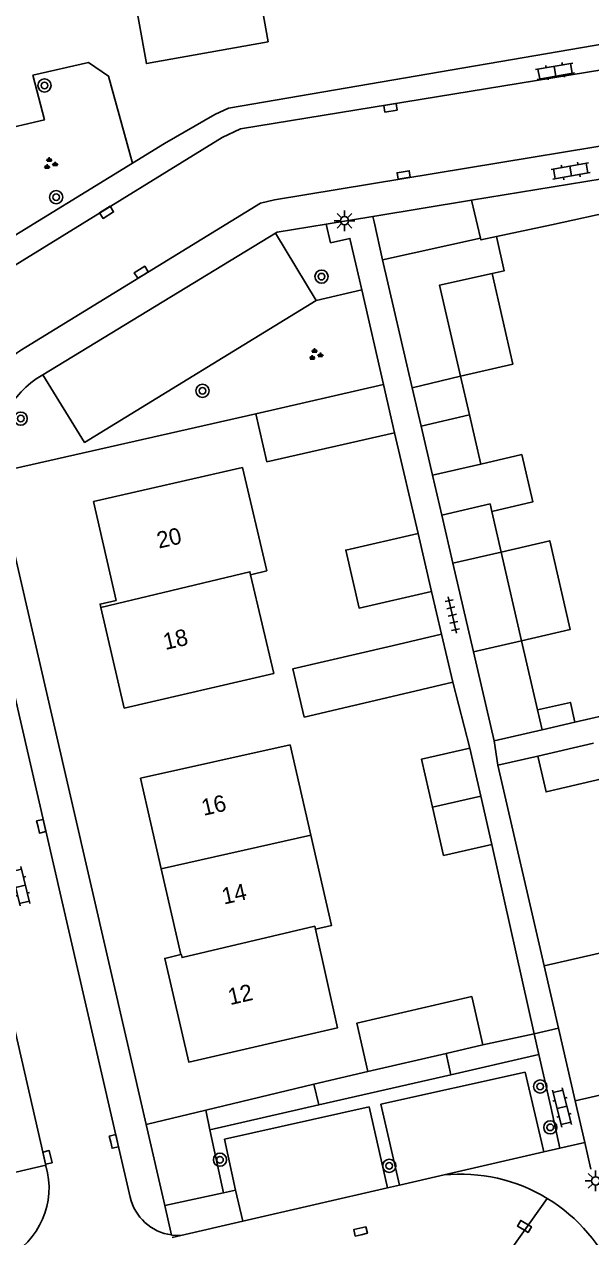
# Model space of a CAD drawing. Extents: x 137999 to 141000, y 397500 to 400501.
# Drawn here: x 138189.6 to 138223.9, y 400373.1 to 400446.5 of the extents above; entities that cross this region are included whole.
import ezdxf

# ---------------------------------------------------------------- set-up
doc = ezdxf.new("R2010")
doc.units = 0
for name, color, linetype in [('gg-afsc-erfafscheiding', 7, 'Continuous'), ('gg-afsc-muur', 7, 'Continuous'), ('gg-anno-huisnummerreeks BGT', 7, 'Continuous'), ('gg-bbg-bijgebouw', 7, 'Continuous'), ('gg-bbg-gedigitaliseerde bebouwing', 7, 'Continuous'), ('gg-bbg-gedigitaliseerde bijgebouw', 7, 'Continuous'), ('gg-bbg-hoofdgebouw', 7, 'Continuous'), ('gg-bbg-luifel en loopbrug', 7, 'Continuous'), ('gg-bbg-tussenscheiding', 7, 'Continuous'), ('gg-knt-verharding', 7, 'Continuous'), ('gg-knt-verharding nz', 7, 'Continuous'), ('gt-grn-groengrens', 7, 'Continuous'), ('gt-grn-weggrens', 7, 'Continuous'), ('gt-symb-boom', 7, 'Continuous'), ('gt-symb-groenvak', 7, 'Continuous'), ('gt-symb-klinker verharding', 7, 'Continuous'), ('gt-symb-kolk', 7, 'Continuous'), ('gt-symb-lichtmast', 7, 'Continuous'), ('gt-symb-tegel verharding', 7, 'Continuous')]:
    doc.layers.add(name, color=color, linetype=linetype)

# ---------------------------------------------------------------- blocks, each defined once
blk = doc.blocks.new('gt0-KOLK')
at = {"layer": 'gt-symb-kolk'}
blk.add_lwpolyline([(0, 0), (0.375, 0), (0.375, 0.4), (-0.375, 0.4), (-0.375, 0), (0, 0)], dxfattribs=at)
blk = doc.blocks.new('gt0-KL1')
at = {"layer": 'gt-symb-klinker verharding'}
for p, q in [((-1.15, 0.3), (1.15, 0.3)), ((-1, -0.3), (-1, 0.3)), ((-0.5, 0.3), (-0.5, 0.45)), ((0, -0.3), (0, 0.3)), ((0.5, 0.3), (0.5, 0.45)), ((1, -0.3), (1, 0.3)), ((-1.15, -0.3), (1.15, -0.3)), ((-0.5, -0.45), (-0.5, -0.3)), ((0.5, -0.45), (0.5, -0.3))]:
    blk.add_line(p, q, dxfattribs=at)
blk = doc.blocks.new('gt0-BOOM')
at = {"layer": 'gt-symb-boom'}
for radius in [0.4, 0.2]:
    blk.add_circle((0, 0), radius, dxfattribs=at)
blk = doc.blocks.new('gt0-GRVAK')
at = {"layer": 'gt-symb-groenvak'}
for p, q in [((-0.11, 0.189), (-0.228, 0.24)), ((-0.182, 0.153), (0.088, 0.153)), ((-0.091, 0.211), (-0.156, 0.322)), ((-0.047, 0.214), (-0.047, 0.393)), ((-0.004, 0.211), (0.061, 0.322)), ((0.015, 0.189), (0.133, 0.24)), ((0.262, -0.052), (0.197, 0.059)), ((0.305, -0.049), (0.305, 0.13)), ((0.349, -0.052), (0.414, 0.059)), ((-0.245, -0.228), (-0.363, -0.177)), ((-0.318, -0.264), (-0.047, -0.264)), ((-0.226, -0.206), (-0.291, -0.095)), ((-0.183, -0.203), (-0.183, -0.024)), ((-0.139, -0.206), (-0.074, -0.095)), ((-0.12, -0.228), (-0.002, -0.177)), ((0.243, -0.074), (0.125, -0.023)), ((0.17, -0.11), (0.441, -0.11)), ((0.368, -0.074), (0.486, -0.023))]:
    blk.add_line(p, q, dxfattribs=at)
blk = doc.blocks.new('gt0-LMAST')
at = {"layer": 'gt-symb-lichtmast'}
for p, q in [((-0.182, 0.173), (-0.447, 0.438)), ((-0.005, 0.246), (-0.005, 0.621)), ((0.172, 0.173), (0.437, 0.438)), ((-0.255, -0.004), (-0.63, -0.004)), ((-0.182, -0.181), (-0.447, -0.446)), ((-0.005, -0.254), (-0.005, -0.629)), ((0.437, -0.446), (0.172, -0.181)), ((0.245, -0.004), (0.62, -0.004))]:
    blk.add_line(p, q, dxfattribs=at)
blk.add_circle((-0.005, -0.004), 0.25, dxfattribs=at)
blk = doc.blocks.new('gt0-TEG1')
at = {"layer": 'gt-symb-tegel verharding'}
for p, q in [((-1.125, 0), (1.125, 0)), ((-0.9, -0.25), (-0.9, 0.25)), ((-0.45, -0.25), (-0.45, 0.25)), ((0, -0.25), (0, 0.25)), ((0.45, -0.25), (0.45, 0.25)), ((0.9, -0.25), (0.9, 0.25))]:
    blk.add_line(p, q, dxfattribs=at)

msp = doc.modelspace()

# ---------------------------------------------------------------- linework, layer by layer
at = {"layer": 'gg-afsc-erfafscheiding'}
for p, q in [((138187.889, 400419.382), (138203.65, 400422.95)), ((138212.061, 400421.797), (138213.486, 400415.698)), ((138214.305, 400412.192), (138214.911, 400409.599)), ((138216.61, 400402.69), (138215.594, 400406.68)), ((138227.629, 400405.328), (138222.987, 400404.265)), ((138218.322, 400401.651), (138220.74, 400402.21)), ((138221.13, 400389.51), (138218.322, 400401.651)), ((138220.516, 400385.392), (138217.95, 400396.86)), ((138207.169, 400382.325), (138210.44, 400383.11)), ((138200.617, 400380.754), (138207.169, 400382.325)), ((138196.999, 400379.886), (138200.617, 400380.754))]:
    msp.add_line(p, q, dxfattribs=at)
msp.add_lwpolyline([(138196.169, 400438.13), (138194.719, 400443.414), (138193.508, 400444.241), (138190.138, 400443.465), (138190.838, 400440.749), (138184.96, 400439.38), (138184.457, 400441.539), (138184.25, 400441.489)], dxfattribs=at)
at = {"layer": 'gg-afsc-muur'}
for p, q in [((138221.561, 400434.391), (138226.006, 400435.364)), ((138211.33, 400432.277), (138210.815, 400434.576)), ((138217.41, 400384.71), (138220.516, 400385.392)), ((138220.516, 400385.392), (138220.805, 400384.124)), ((138220.805, 400384.124), (138221.526, 400380.967))]:
    msp.add_line(p, q, dxfattribs=at)
at = {"layer": 'gg-bbg-bijgebouw'}
for p, q in [((138217.27, 400433.582), (138211.33, 400432.277)), ((138211.33, 400432.277), (138213.128, 400424.527)), ((138211.389, 400424.726), (138203.65, 400422.95)), ((138211.389, 400424.726), (138212.061, 400421.797)), ((138203.65, 400422.95), (138204.32, 400420.03)), ((138217.289, 400419.905), (138216.601, 400422.889)), ((138212.061, 400421.797), (138204.32, 400420.03)), ((138213.666, 400422.208), (138214.357, 400419.232)), ((138217.952, 400417.03), (138217.845, 400417.492)), ((138214.918, 400416.813), (138215.596, 400413.891)), ((138218.519, 400414.572), (138217.952, 400417.03)), ((138219.757, 400409.202), (138218.519, 400414.572)), ((138215.596, 400413.891), (138216.84, 400408.53)), ((138220.725, 400405.003), (138219.757, 400409.202)), ((138216.84, 400408.53), (138218.09, 400403.14)), ((138221, 400403.81), (138220.725, 400405.003)), ((138218.09, 400403.14), (138221, 400403.81)), ((138215.174, 400384.197), (138217.41, 400384.71)), ((138210.44, 400383.11), (138215.174, 400384.197))]:
    msp.add_line(p, q, dxfattribs=at)
for points in [[(138218.239, 400433.692), (138217.291, 400433.484), (138217.27, 400433.582)], [(138217.965, 400431.441), (138218.698, 400431.602), (138218.239, 400433.692)], [(138216.062, 400425.228), (138214.79, 400430.745), (138217.965, 400431.441)], [(138217.41, 400384.71), (138216.73, 400387.64), (138209.77, 400386.03), (138210.44, 400383.11)]]:
    msp.add_lwpolyline(points, dxfattribs=at)
at = {"layer": 'gg-bbg-gedigitaliseerde bebouwing'}
for points in [[(138204.39, 400445.48), (138202.094, 400458.398), (138194.995, 400457.136), (138195.201, 400456.018)], [(138203.33, 400413.2), (138204.31, 400413.44), (138202.85, 400419.69)], [(138195.67, 400405.12), (138204.73, 400407.22), (138203.33, 400413.2)], [(138196.65, 400400.87), (138205.72, 400402.89), (138206.974, 400397.419)], [(138206.974, 400397.419), (138208.23, 400391.94), (138207.26, 400391.72)]]:
    msp.add_lwpolyline(points, dxfattribs=at)
at = {"layer": 'gg-bbg-gedigitaliseerde bijgebouw'}
for p, q in [((138216.062, 400425.228), (138213.128, 400424.527)), ((138216.601, 400422.889), (138213.666, 400422.208)), ((138217.289, 400419.905), (138214.357, 400419.232)), ((138214.918, 400416.813), (138217.845, 400417.492)), ((138211.92, 400408.9), (138214.911, 400409.599)), ((138214.911, 400409.599), (138215.594, 400406.68)), ((138215.594, 400406.68), (138212.6, 400405.98)), ((138216.61, 400402.69), (138217.279, 400399.78)), ((138224.115, 400402.99), (138220.74, 400402.21)), ((138217.279, 400399.78), (138217.95, 400396.86))]:
    msp.add_line(p, q, dxfattribs=at)
for points in [[(138211.92, 400408.9), (138205.89, 400407.49), (138206.58, 400404.57), (138212.6, 400405.98)], [(138214.36, 400399.111), (138213.69, 400402.03), (138216.61, 400402.69)], [(138220.74, 400402.21), (138221.241, 400400.044), (138224.616, 400400.824)], [(138217.95, 400396.86), (138215.03, 400396.19), (138214.36, 400399.111)]]:
    msp.add_lwpolyline(points, dxfattribs=at)
at = {"layer": 'gg-bbg-hoofdgebouw'}
for p, q in [((138194.259, 400411.209), (138195.67, 400405.12)), ((138196.65, 400400.87), (138197.911, 400395.372)), ((138197.911, 400395.372), (138199.1, 400390.19)), ((138221.13, 400389.51), (138226.769, 400390.791)), ((138222.001, 400385.719), (138221.13, 400389.51)), ((138223.01, 400381.33), (138222.001, 400385.719))]:
    msp.add_line(p, q, dxfattribs=at)
for points in [[(138191.27, 400455.333), (138193.179, 400448.558), (138196.14, 400449.09), (138197.02, 400444.17), (138204.39, 400445.48)], [(138202.85, 400419.69), (138193.82, 400417.63), (138195.18, 400411.64), (138194.21, 400411.42), (138194.259, 400411.209)], [(138199.1, 400390.19), (138198.13, 400389.95), (138199.58, 400383.67), (138208.59, 400385.74), (138207.26, 400391.72)], [(138229.217, 400380.075), (138226.76, 400379.52), (138226.17, 400382.05), (138223.01, 400381.33)]]:
    msp.add_lwpolyline(points, dxfattribs=at)
at = {"layer": 'gg-bbg-luifel en loopbrug'}
for p, q in [((138216.601, 400422.889), (138216.062, 400425.228)), ((138213.128, 400424.527), (138213.666, 400422.208)), ((138214.357, 400419.232), (138214.918, 400416.813)), ((138213.486, 400415.698), (138214.305, 400412.192)), ((138222.987, 400404.265), (138221, 400403.81))]:
    msp.add_line(p, q, dxfattribs=at)
for points in [[(138216.062, 400425.228), (138219.229, 400425.958), (138217.965, 400431.441)], [(138217.289, 400419.905), (138219.767, 400420.48), (138220.434, 400417.606), (138217.952, 400417.03)], [(138213.486, 400415.698), (138209.101, 400414.687), (138209.91, 400411.179), (138214.305, 400412.192)], [(138218.519, 400414.572), (138221.463, 400415.255), (138222.709, 400409.887), (138219.757, 400409.202)], [(138220.725, 400405.003), (138222.711, 400405.461), (138222.987, 400404.265)]]:
    msp.add_lwpolyline(points, dxfattribs=at)
at = {"layer": 'gg-bbg-tussenscheiding'}
for p, q in [((138218.519, 400414.572), (138215.596, 400413.891)), ((138216.84, 400408.53), (138219.757, 400409.202)), ((138214.36, 400399.111), (138217.279, 400399.78)), ((138197.911, 400395.372), (138206.974, 400397.419))]:
    msp.add_line(p, q, dxfattribs=at)
for points in [[(138194.259, 400411.209), (138203.29, 400413.38), (138203.33, 400413.2)], [(138199.1, 400390.19), (138199.14, 400390.17), (138199.18, 400390), (138207.22, 400391.9), (138207.26, 400391.72)]]:
    msp.add_lwpolyline(points, dxfattribs=at)
at = {"layer": 'gg-knt-verharding'}
for p, q in [((138236.547, 400439.131), (138216.722, 400435.888)), ((138187.162, 400432.602), (138196.169, 400438.13)), ((138216.722, 400435.888), (138210.74, 400434.909)), ((138210.74, 400434.909), (138207.915, 400434.447)), ((138204.838, 400433.9), (138207.3, 400429.815)), ((138210.072, 400430.452), (138211.389, 400424.726)), ((138190.742, 400425.31), (138190.338, 400425.064)), ((138190.919, 400377.427), (138181.29, 400419.393)), ((138195.348, 400378.448), (138185.91, 400419.4)), ((138187.889, 400419.382), (138196.999, 400379.886)), ((138220.516, 400385.392), (138222.001, 400385.719)), ((138201.75, 400379), (138210.521, 400380.954)), ((138210.521, 400380.954), (138211.624, 400376.047)), ((138212.361, 400376.216), (138211.231, 400381.113)), ((138222.08, 400378.45), (138221.526, 400380.967)), ((138223.01, 400381.33), (138223.585, 400378.796)), ((138196.999, 400379.886), (138198.132, 400374.973)), ((138196.03, 400375.489), (138195.348, 400378.448)), ((138202.417, 400375.917), (138201.75, 400379)), ((138221.111, 400378.227), (138222.08, 400378.45)), ((138223.585, 400378.796), (138223.951, 400377.184)), ((138190.93, 400377.38), (138190.919, 400377.427)), ((138211.624, 400376.047), (138212.361, 400376.216)), ((138198.132, 400374.973), (138201.692, 400375.757)), ((138201.692, 400375.757), (138202.417, 400375.917)), ((138202.417, 400375.917), (138202.859, 400374.032)), ((138202.859, 400374.032), (138199.11, 400373.17))]:
    msp.add_line(p, q, dxfattribs=at)
for points in [[(138241.322, 400448.116), (138232.631, 400446.708), (138201.99, 400441.47), (138201.17, 400441.08), (138198.12, 400439.328), (138196.169, 400438.13)], [(138241.576, 400446.553), (138202.72, 400440.22), (138201.61, 400439.69), (138187.04, 400430.72), (138186.509, 400430.36), (138185.998, 400429.974)], [(138237.857, 400441.361), (138204.784, 400435.916), (138203.94, 400435.703), (138189.715, 400426.994)], [(138207.915, 400434.447), (138204.935, 400433.959), (138204.838, 400433.9)], [(138207.915, 400434.447), (138208.184, 400433.314), (138209.354, 400433.577), (138210.072, 400430.452)], [(138207.3, 400429.815), (138193.268, 400421.218), (138190.742, 400425.31)], [(138211.231, 400381.113), (138219.97, 400383.06), (138221.111, 400378.227)], [(138199.11, 400373.17), (138198.823, 400373.169), (138198.542, 400373.195)]]:
    msp.add_lwpolyline(points, dxfattribs=at)
for centre, radius, start, end in [((138193.82, 400420.186), 7.95, 121.09085, 156.29518), ((138193.708, 400420.239), 5.885, 124.92879, 156.46467), ((138186.335, 400376.057), 4.781, 296.81198, 16.06053), ((138198.955, 400376.17), 3.003, 193.09946, 262.09485)]:
    msp.add_arc(centre, radius, start, end, dxfattribs=at)
at = {"layer": 'gg-knt-verharding nz'}
for p, q in [((138204.838, 400433.9), (138190.742, 400425.31)), ((138215.056, 400376.835), (138221.111, 400378.227)), ((138212.361, 400376.216), (138215.056, 400376.835)), ((138211.624, 400376.047), (138202.859, 400374.032))]:
    msp.add_line(p, q, dxfattribs=at)
at = {"layer": 'gt-grn-groengrens'}
for p, q in [((138218.239, 400433.692), (138221.561, 400434.391)), ((138207.3, 400429.815), (138210.072, 400430.452)), ((138215.174, 400384.197), (138215.47, 400382.907)), ((138220.805, 400384.124), (138215.47, 400382.907)), ((138215.47, 400382.907), (138207.468, 400381.08)), ((138207.169, 400382.325), (138207.468, 400381.08)), ((138200.871, 400379.574), (138200.617, 400380.754)), ((138207.468, 400381.08), (138200.871, 400379.574)), ((138201.692, 400375.757), (138200.871, 400379.574))]:
    msp.add_line(p, q, dxfattribs=at)
at = {"layer": 'gt-grn-weggrens'}
for p, q in [((138217.27, 400433.582), (138216.722, 400435.888)), ((138210.815, 400434.576), (138210.74, 400434.909)), ((138218.09, 400403.14), (138218.322, 400401.651)), ((138222.08, 400378.45), (138223.585, 400378.796)), ((138190.919, 400377.427), (138189.097, 400377.007)), ((138198.542, 400373.195), (138198.132, 400374.973)), ((138218.685, 400371.704), (138221.303, 400375.416)), ((138199.11, 400373.17), (138198.576, 400373.047))]:
    msp.add_line(p, q, dxfattribs=at)
for centre, radius, start, end in [((138216.041, 400366.712), 10.17, 58.84543, 95.55952), ((138216.042, 400366.713), 10.169, 22.12793, 58.84376)]:
    msp.add_arc(centre, radius, start, end, dxfattribs=at)

# ---------------------------------------------------------------- block references
at = {"layer": 'gt-symb-boom'}
for p in [(138190.839, 400442.843), (138191.544, 400436.072), (138207.633, 400431.257), (138200.414, 400424.339), (138189.4, 400422.657), (138220.887, 400382.194), (138221.495, 400379.717), (138201.477, 400377.756), (138211.737, 400377.382)]:
    msp.add_blockref('gt0-BOOM', p, dxfattribs=at)
at = {"layer": 'gt-symb-groenvak'}
for p in [(138191.18, 400438.094), (138207.255, 400426.53)]:
    msp.add_blockref('gt0-GRVAK', p, dxfattribs=at)
at = {"layer": 'gt-symb-klinker verharding'}
for p, rotation in [((138221.785, 400443.701), 9.84862238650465), ((138222.733, 400437.66), 9.84862237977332), ((138189.386, 400394.324), 103.53585636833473), ((138222.203, 400380.925), -76.10282368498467)]:
    msp.add_blockref('gt0-KL1', p, dxfattribs=dict(at, rotation=rotation))
at = {"layer": 'gt-symb-kolk'}
for p, rotation in [((138211.776, 400441.688), -170.735476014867), ((138212.639, 400437.218), 9.264523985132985), ((138194.499, 400435.326), -148.40750843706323), ((138196.811, 400431.354), 31.592491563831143), ((138190.45, 400397.916), -77.0611893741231), ((138194.854, 400378.82), -77.06118937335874), ((138190.823, 400377.852), -77.06118937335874), ((138219.823, 400373.541), -31.003067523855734), ((138210.042, 400373.215), 12.938810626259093)]:
    msp.add_blockref('gt0-KOLK', p, dxfattribs=dict(at, rotation=rotation))
at = {"layer": 'gt-symb-lichtmast'}
for p in [(138209.028, 400434.649), (138224.246, 400376.477)]:
    msp.add_blockref('gt0-LMAST', p, dxfattribs=at)
at = {"layer": 'gt-symb-tegel verharding', "rotation": -77.35314650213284}
msp.add_blockref('gt0-TEG1', (138215.557, 400410.752), dxfattribs=at)

# ---------------------------------------------------------------- texts
at = {"layer": 'gg-anno-huisnummerreeks BGT'}
for s, rotation, p in [('20', 12.8, (138197.772, 400414.778)), ('18', 13.1, (138198.164, 400408.635)), ('16', 12.9, (138200.481, 400398.586)), ('14', 12.9, (138201.714, 400393.21)), ('12', 13, (138202.092, 400387.117))]:
    msp.add_text(s, height=1, rotation=rotation, dxfattribs=at).set_placement(p)

doc.saveas('drawing.dxf')
